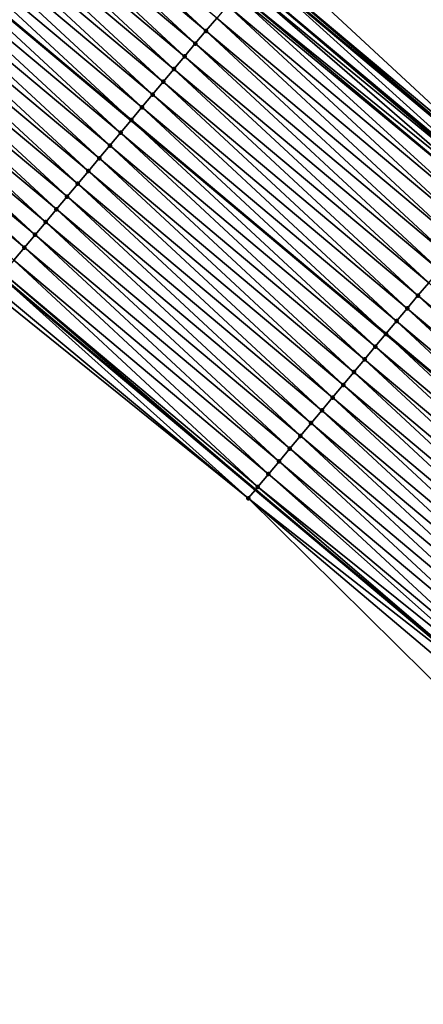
# Model space of a CAD drawing. Header units: feet. Extents: x 2007189 to 2022806, y 818621 to 837694.
# Tile 414 of 656: x 2017195 to 2017219, y 818711 to 818770. Entities that reach past the tile are written whole.
import ezdxf

# ---------------------------------------------------------------- set-up
doc = ezdxf.new("R2010")
doc.units = ezdxf.units.FT
doc.header["$MEASUREMENT"] = 0
for name, color, linetype, lineweight in [('EP_Travel Lane', 172, 'Continuous', 53), ('Road Shots', 141, 'Continuous', 100), ('Road X-Section', 40, 'Continuous', 13), ('STRIPING', 60, 'Continuous', 53)]:
    doc.layers.add(name, color=color, linetype=linetype, lineweight=lineweight)
doc.layers.add('I-77-MM17-21_SB-Surface-Border', color=7, linetype='Continuous')
doc.layers.add('I-77-MM17-21_SB-Surface-TIN', color=7, linetype='Continuous')

msp = doc.modelspace()

# ---------------------------------------------------------------- linework, layer by layer
at = {"layer": 'EP_Travel Lane'}
for points in [[(2017071.0103465, 818888.3726488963, 278.9807868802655), (2017086.348633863, 818875.5380185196, 279.1001611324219), (2017101.687014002, 818862.7033105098, 279.1695159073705), (2017117.025386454, 818849.868608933, 279.242949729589), (2017132.363798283, 818837.0338744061, 279.2951834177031), (2017147.702261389, 818824.1990969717, 279.319731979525), (2017163.040738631, 818811.3643077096, 279.3366750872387), (2017178.379234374, 818798.5295029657, 279.3436157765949), (2017193.717850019, 818785.6945978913, 279.2859228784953), (2017209.069217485, 818772.8489755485, 279.2740053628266), (2017224.407591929, 818760.014025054, 279.2363006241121), (2017239.746218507, 818747.178863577, 279.2727614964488), (2017255.08455113, 818734.3439480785, 279.222759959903), (2017270.422764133, 818721.509132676, 279.1375823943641), (2017285.76092519, 818708.6743607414, 279.0371348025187), (2017301.099112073, 818695.8395671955, 278.9442828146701), (2017316.437250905, 818683.0048138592, 278.8373000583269), (2017331.775361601, 818670.1700840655, 278.7220561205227), (2017347.113417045, 818657.3354005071, 278.5905601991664), (2017362.467347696, 818644.47066308, 278.4045546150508), (2017368.32299968, 818639.537190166, 278.3972724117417)], [(2017070.938029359, 818857.1195621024, 278.6535262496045), (2017086.277400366, 818844.286020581, 278.7181300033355), (2017101.61676804, 818831.4524818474, 278.7845818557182), (2017116.956138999, 818818.6189403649, 278.849228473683), (2017132.295548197, 818805.7853668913, 278.8932618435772), (2017147.635018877, 818792.9517419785, 278.904111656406), (2017162.974567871, 818780.1180515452, 278.872728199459), (2017178.314059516, 818767.2844090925, 278.8722429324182), (2017193.640782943, 818754.4558058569, 278.9156085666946), (2017208.965912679, 818741.6049340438, 278.8966614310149), (2017224.290997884, 818728.7540995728, 278.8645873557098), (2017239.616065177, 818715.9032801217, 278.8272637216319), (2017254.94092502, 818703.0526346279, 278.728892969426), (2017270.265811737, 818690.2019665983, 278.6384281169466), (2017285.590665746, 818677.3513259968, 278.5383362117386), (2017300.915501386, 818664.5007007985, 278.4328399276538), (2017316.240269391, 818651.6501323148, 278.3074304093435), (2017331.564989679, 818638.7996038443, 278.1679843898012), (2017346.873128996, 818625.9656354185, 278.0020297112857), (2017352.742518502, 818621.0491638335, 277.9247102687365)]]:
    msp.add_polyline3d(points, dxfattribs=at)
at = {"layer": 'I-77-MM17-21_SB-Surface-Border', "color": 3, "linetype": 'Continuous', "lineweight": -3}
for points in [[(2017071.795391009, 818889.3107383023, 278.9555836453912), (2017086.491902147, 818875.709227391, 279.0983096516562), (2017102.472067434, 818863.6414153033, 279.1455697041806), (2017117.810444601, 818850.8067212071, 279.2194905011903), (2017133.148886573, 818837.971972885, 279.2584970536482), (2017149.129146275, 818825.9040817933, 279.2547709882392), (2017164.467599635, 818813.0693239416, 279.2876340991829), (2017179.806130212, 818800.2345014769, 279.2788143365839), (2017194.502974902, 818786.6327114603, 279.2416348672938), (2017209.852412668, 818773.7830903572, 279.2312687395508), (2017224.533861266, 818760.1646016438, 279.2329625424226), (2017240.500562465, 818748.0784724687, 279.2453868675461), (2017255.824464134, 818735.226308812, 279.2014465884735), (2017270.505686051, 818721.608010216, 279.1364210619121)], [(2017269.7083127, 818689.5374826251, 278.604562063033), (2017253.983434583, 818701.9114045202, 278.6701140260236), (2017238.631830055, 818714.7301849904, 278.7651190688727), (2017222.811778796, 818726.9909488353, 278.7844641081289), (2017208.534410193, 818741.0906155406, 278.8719008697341), (2017192.948255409, 818753.630364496, 278.8759617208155), (2017178.052859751, 818766.9722036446, 278.8581549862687), (2017161.847543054, 818778.7709051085, 278.8007198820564), (2017146.11639753, 818791.1365089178, 278.8053447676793), (2017131.117831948, 818804.3776190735, 278.8155457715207), (2017116.603386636, 818818.1973041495, 278.8301322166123), (2017101.352319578, 818831.1363914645, 278.7698289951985), (2017085.954980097, 818843.9006351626, 278.6995043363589), (2017070.209611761, 818856.2489015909, 278.6138580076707)]]:
    msp.add_polyline3d(points, dxfattribs=at)
at = {"layer": 'I-77-MM17-21_SB-Surface-TIN', "color": 128, "linetype": 'Continuous', "lineweight": -3}
for points in [[(2017190.652577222, 818782.0311424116, 279.2234294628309), (2017205.996701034, 818769.1859730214, 279.2127591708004), (2017191.294289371, 818782.7980879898, 279.2376844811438)], [(2017191.294289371, 818782.7980879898, 279.2376844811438), (2017205.996701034, 818769.1859730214, 279.2127591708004), (2017206.639350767, 818769.9521331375, 279.2250051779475)], [(2017190.010864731, 818781.2641971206, 279.2093594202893), (2017205.354053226, 818768.4198112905, 279.2010798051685), (2017190.652577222, 818782.0311424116, 279.2234294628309)], [(2017190.652577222, 818782.0311424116, 279.2234294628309), (2017205.354053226, 818768.4198112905, 279.2010798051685), (2017205.996701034, 818769.1859730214, 279.2127591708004)], [(2017189.369150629, 818780.4972531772, 279.1961584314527), (2017204.71140015, 818767.6536539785, 279.1878498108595), (2017190.010864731, 818781.2641971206, 279.2093594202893)], [(2017190.010864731, 818781.2641971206, 279.2093594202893), (2017204.71140015, 818767.6536539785, 279.1878498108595), (2017205.354053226, 818768.4198112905, 279.2010798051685)], [(2017188.727443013, 818779.7303038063, 279.1794577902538), (2017204.068747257, 818766.8874965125, 279.1746738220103), (2017189.369150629, 818780.4972531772, 279.1961584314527)], [(2017189.369150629, 818780.4972531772, 279.1961584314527), (2017204.068747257, 818766.8874965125, 279.1746738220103), (2017204.71140015, 818767.6536539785, 279.1878498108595)], [(2017188.085732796, 818778.9633566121, 279.1641609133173), (2017203.426087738, 818766.1213446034, 279.1595478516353), (2017188.727443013, 818779.7303038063, 279.1794577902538)], [(2017188.727443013, 818779.7303038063, 279.1794577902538), (2017203.426087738, 818766.1213446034, 279.1595478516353), (2017204.068747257, 818766.8874965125, 279.1746738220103)], [(2017187.444017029, 818778.1964140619, 279.1518580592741), (2017202.783437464, 818765.3551849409, 279.1471426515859), (2017188.085732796, 818778.9633566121, 279.1641609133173)], [(2017188.085732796, 818778.9633566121, 279.1641609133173), (2017202.783437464, 818765.3551849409, 279.1471426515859), (2017203.426087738, 818766.1213446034, 279.1595478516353)], [(2017186.802306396, 818777.4294672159, 279.1367854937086), (2017202.140781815, 818764.5890297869, 279.1331553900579), (2017187.444017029, 818778.1964140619, 279.1518580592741)], [(2017187.444017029, 818778.1964140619, 279.1518580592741), (2017202.140781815, 818764.5890297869, 279.1331553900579), (2017202.783437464, 818765.3551849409, 279.1471426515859)], [(2017186.802306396, 818777.4294672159, 279.1367854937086), (2017186.160611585, 818776.6625068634, 279.1131059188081), (2017201.498109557, 818763.8228882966, 279.1143185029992)], [(2017186.802306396, 818777.4294672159, 279.1367854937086), (2017201.498109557, 818763.8228882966, 279.1143185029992), (2017202.140781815, 818764.5890297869, 279.1331553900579)], [(2017185.518906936, 818775.8955552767, 279.0948754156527), (2017200.855468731, 818763.056720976, 279.1046554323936), (2017186.160611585, 818776.6625068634, 279.1131059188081)], [(2017200.855468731, 818763.056720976, 279.1046554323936), (2017201.498109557, 818763.8228882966, 279.1143185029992), (2017186.160611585, 818776.6625068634, 279.1131059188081)], [(2017184.877198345, 818775.128606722, 279.0787011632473), (2017200.212818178, 818762.2905615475, 279.0921681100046), (2017185.518906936, 818775.8955552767, 279.0948754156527)], [(2017185.518906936, 818775.8955552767, 279.0948754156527), (2017200.212818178, 818762.2905615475, 279.0921681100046), (2017200.855468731, 818763.056720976, 279.1046554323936)], [(2017184.235496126, 818774.3616528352, 279.0590891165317), (2017199.57015456, 818761.524413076, 279.0758358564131), (2017184.877198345, 818775.128606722, 279.0787011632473)], [(2017184.877198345, 818775.128606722, 279.0787011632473), (2017199.57015456, 818761.524413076, 279.0758358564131), (2017200.212818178, 818762.2905615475, 279.0921681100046)], [(2017183.593795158, 818773.5946979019, 279.0388022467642), (2017198.92749309, 818760.7582628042, 279.060135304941), (2017184.235496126, 818774.3616528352, 279.0590891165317)], [(2017184.235496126, 818774.3616528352, 279.0590891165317), (2017198.92749309, 818760.7582628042, 279.060135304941), (2017199.57015456, 818761.524413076, 279.0758358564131)], [(2017182.952092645, 818772.827744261, 279.0193487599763), (2017198.284830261, 818759.9921136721, 279.0440349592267), (2017183.593795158, 818773.5946979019, 279.0388022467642)], [(2017183.593795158, 818773.5946979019, 279.0388022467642), (2017198.284830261, 818759.9921136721, 279.0440349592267), (2017198.92749309, 818760.7582628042, 279.060135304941)], [(2017209.209933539, 818773.0167871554, 279.2692332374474), (2017224.533861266, 818760.1646016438, 279.2329625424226), (2017209.852412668, 818773.7830903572, 279.2312687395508)], [(2017182.310389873, 818772.0607908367, 279.000034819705), (2017197.642170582, 818759.2259618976, 279.0288617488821), (2017182.952092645, 818772.827744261, 279.0193487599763)], [(2017182.952092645, 818772.827744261, 279.0193487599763), (2017197.642170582, 818759.2259618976, 279.0288617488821), (2017198.284830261, 818759.9921136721, 279.0440349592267)], [(2017208.583034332, 818772.269175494, 279.2904933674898), (2017223.911346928, 818759.4222513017, 279.2494194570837), (2017209.069217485, 818772.8489755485, 279.2740053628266)], [(2017209.209933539, 818773.0167871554, 279.2692332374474), (2017209.069217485, 818772.8489755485, 279.2740053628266), (2017224.407591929, 818760.014025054, 279.2363006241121)], [(2017223.911346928, 818759.4222513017, 279.2494194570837), (2017224.407591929, 818760.014025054, 279.2363006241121), (2017209.069217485, 818772.8489755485, 279.2740053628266)], [(2017209.209933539, 818773.0167871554, 279.2692332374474), (2017224.407591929, 818760.014025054, 279.2363006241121), (2017224.533861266, 818760.1646016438, 279.2329625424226)], [(2017208.360193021, 818772.0034960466, 279.2877579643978), (2017223.805037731, 818759.2955036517, 279.2484031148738), (2017208.567397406, 818772.2505317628, 279.2904207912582)], [(2017208.567397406, 818772.2505317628, 279.2904207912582), (2017223.891308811, 818759.3983599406, 279.2493468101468), (2017208.583034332, 818772.269175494, 279.2904933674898)], [(2017208.567397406, 818772.2505317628, 279.2904207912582), (2017223.805037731, 818759.2955036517, 279.2484031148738), (2017223.891308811, 818759.3983599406, 279.2493468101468)], [(2017208.583034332, 818772.269175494, 279.2904933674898), (2017223.891308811, 818759.3983599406, 279.2493468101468), (2017223.911346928, 818759.4222513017, 279.2494194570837)], [(2017181.668686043, 818771.2938382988, 278.9812923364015), (2017196.999499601, 818758.4598196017, 279.0103623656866), (2017182.310389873, 818772.0607908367, 279.000034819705)], [(2017182.310389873, 818772.0607908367, 279.000034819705), (2017196.999499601, 818758.4598196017, 279.0103623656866), (2017197.642170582, 818759.2259618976, 279.0288617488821)], [(2017207.821497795, 818771.3613350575, 279.2679755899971), (2017223.248623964, 818758.6322292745, 279.2267667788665), (2017207.924729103, 818771.4843872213, 279.2727095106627)], [(2017207.924729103, 818771.4843872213, 279.2727095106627), (2017223.475677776, 818758.9028793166, 279.2370454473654), (2017208.360193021, 818772.0034960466, 279.2877579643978)], [(2017207.924729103, 818771.4843872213, 279.2727095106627), (2017223.248623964, 818758.6322292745, 279.2267667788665), (2017223.475677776, 818758.9028793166, 279.2370454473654)], [(2017208.360193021, 818772.0034960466, 279.2877579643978), (2017223.475677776, 818758.9028793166, 279.2370454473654), (2017223.805037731, 818759.2955036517, 279.2484031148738)], [(2017181.026984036, 818770.5268842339, 278.9615654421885), (2017196.356832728, 818757.693673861, 278.9930718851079), (2017181.668686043, 818771.2938382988, 278.9812923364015)], [(2017181.668686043, 818771.2938382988, 278.9812923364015), (2017196.356832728, 818757.693673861, 278.9930718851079), (2017196.999499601, 818758.4598196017, 279.0103623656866)], [(2017207.282023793, 818770.718273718, 279.24410652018), (2017222.605926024, 818757.8661095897, 279.2003333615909), (2017207.821497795, 818771.3613350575, 279.2679755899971)], [(2017207.821497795, 818771.3613350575, 279.2679755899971), (2017222.605926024, 818757.8661095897, 279.2003333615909), (2017223.248623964, 818758.6322292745, 279.2267667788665)], [(2017180.385285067, 818769.759927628, 278.9402001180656), (2017195.71417149, 818756.9275233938, 278.9774399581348), (2017181.026984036, 818770.5268842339, 278.9615654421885)], [(2017181.026984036, 818770.5268842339, 278.9615654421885), (2017195.71417149, 818756.9275233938, 278.9774399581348), (2017196.356832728, 818757.693673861, 278.9930718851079)], [(2017206.639350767, 818769.9521331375, 279.2250051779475), (2017221.96326969, 818757.0999550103, 279.1861448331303), (2017207.282023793, 818770.718273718, 279.24410652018)], [(2017207.282023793, 818770.718273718, 279.24410652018), (2017221.96326969, 818757.0999550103, 279.1861448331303), (2017222.605926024, 818757.8661095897, 279.2003333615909)], [(2017179.743579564, 818768.992976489, 278.9223596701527), (2017195.071510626, 818756.161372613, 278.9619179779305), (2017180.385285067, 818769.759927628, 278.9402001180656)], [(2017180.385285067, 818769.759927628, 278.9402001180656), (2017195.071510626, 818756.161372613, 278.9619179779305), (2017195.71417149, 818756.9275233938, 278.9774399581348)], [(2017205.996701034, 818769.1859730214, 279.2127591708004), (2017221.32062509, 818756.3337905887, 279.1754100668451), (2017206.639350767, 818769.9521331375, 279.2250051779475)], [(2017206.639350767, 818769.9521331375, 279.2250051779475), (2017221.32062509, 818756.3337905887, 279.1754100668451), (2017221.96326969, 818757.0999550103, 279.1861448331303)], [(2017205.354053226, 818768.4198112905, 279.2010798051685), (2017220.677980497, 818755.5676261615, 279.1646772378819), (2017205.996701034, 818769.1859730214, 279.2127591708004)], [(2017205.996701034, 818769.1859730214, 279.2127591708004), (2017220.677980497, 818755.5676261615, 279.1646772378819), (2017221.32062509, 818756.3337905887, 279.1754100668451)], [(2017179.743579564, 818768.992976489, 278.9223596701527), (2017194.428854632, 818755.3952177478, 278.9478294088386), (2017195.071510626, 818756.161372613, 278.9619179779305)], [(2017204.71140015, 818767.6536539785, 279.1878498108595), (2017220.035326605, 818754.8014695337, 279.1512075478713), (2017205.354053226, 818768.4198112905, 279.2010798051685)], [(2017205.354053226, 818768.4198112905, 279.2010798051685), (2017220.035326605, 818754.8014695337, 279.1512075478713), (2017220.677980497, 818755.5676261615, 279.1646772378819)], [(2017204.068747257, 818766.8874965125, 279.1746738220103), (2017219.392673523, 818754.0353122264, 279.1379762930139), (2017204.71140015, 818767.6536539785, 279.1878498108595)], [(2017204.71140015, 818767.6536539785, 279.1878498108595), (2017219.392673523, 818754.0353122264, 279.1379762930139), (2017220.035326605, 818754.8014695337, 279.1512075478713)], [(2017203.426087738, 818766.1213446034, 279.1595478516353), (2017218.750017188, 818753.2691576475, 279.1237875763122), (2017204.068747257, 818766.8874965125, 279.1746738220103)], [(2017204.068747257, 818766.8874965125, 279.1746738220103), (2017218.750017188, 818753.2691576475, 279.1237875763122), (2017219.392673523, 818754.0353122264, 279.1379762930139)], [(2017202.783437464, 818765.3551849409, 279.1471426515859), (2017218.107369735, 818752.5029956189, 279.1122131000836), (2017203.426087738, 818766.1213446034, 279.1595478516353)], [(2017203.426087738, 818766.1213446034, 279.1595478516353), (2017218.107369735, 818752.5029956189, 279.1122131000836), (2017218.750017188, 818753.2691576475, 279.1237875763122)], [(2017202.140781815, 818764.5890297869, 279.1331553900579), (2017217.464705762, 818751.7368474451, 279.0957767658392), (2017202.783437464, 818765.3551849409, 279.1471426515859)], [(2017202.783437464, 818765.3551849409, 279.1471426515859), (2017217.464705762, 818751.7368474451, 279.0957767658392), (2017218.107369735, 818752.5029956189, 279.1122131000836)], [(2017202.140781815, 818764.5890297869, 279.1331553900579), (2017201.498109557, 818763.8228882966, 279.1143185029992), (2017216.822033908, 818750.9707056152, 279.0770593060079)], [(2017202.140781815, 818764.5890297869, 279.1331553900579), (2017216.822033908, 818750.9707056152, 279.0770593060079), (2017217.464705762, 818751.7368474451, 279.0957767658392)], [(2017200.855468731, 818763.056720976, 279.1046554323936), (2017216.179405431, 818750.2045279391, 279.0710307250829), (2017201.498109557, 818763.8228882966, 279.1143185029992)], [(2017216.179405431, 818750.2045279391, 279.0710307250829), (2017216.822033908, 818750.9707056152, 279.0770593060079), (2017201.498109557, 818763.8228882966, 279.1143185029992)], [(2017200.212818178, 818762.2905615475, 279.0921681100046), (2017215.536767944, 818749.4383575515, 279.062389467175), (2017200.855468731, 818763.056720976, 279.1046554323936)], [(2017200.855468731, 818763.056720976, 279.1046554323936), (2017215.536767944, 818749.4383575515, 279.062389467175), (2017216.179405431, 818750.2045279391, 279.0710307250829)], [(2017199.57015456, 818761.524413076, 279.0758358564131), (2017214.894113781, 818748.6722011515, 279.0488398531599), (2017200.212818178, 818762.2905615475, 279.0921681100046)], [(2017200.212818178, 818762.2905615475, 279.0921681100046), (2017214.894113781, 818748.6722011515, 279.0488398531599), (2017215.536767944, 818749.4383575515, 279.062389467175)], [(2017198.92749309, 818760.7582628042, 279.060135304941), (2017214.251461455, 818747.9060432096, 279.0358312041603), (2017199.57015456, 818761.524413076, 279.0758358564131)], [(2017199.57015456, 818761.524413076, 279.0758358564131), (2017214.251461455, 818747.9060432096, 279.0358312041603), (2017214.894113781, 818748.6722011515, 279.0488398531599)], [(2017198.284830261, 818759.9921136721, 279.0440349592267), (2017213.608804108, 818747.1398894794, 279.0213446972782), (2017198.92749309, 818760.7582628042, 279.060135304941)], [(2017198.92749309, 818760.7582628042, 279.060135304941), (2017213.608804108, 818747.1398894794, 279.0213446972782), (2017214.251461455, 818747.9060432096, 279.0358312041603)], [(2017197.642170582, 818759.2259618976, 279.0288617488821), (2017212.966141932, 818746.3737397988, 279.0054371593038), (2017198.284830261, 818759.9921136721, 279.0440349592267)], [(2017198.284830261, 818759.9921136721, 279.0440349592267), (2017212.966141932, 818746.3737397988, 279.0054371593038), (2017213.608804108, 818747.1398894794, 279.0213446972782)], [(2017196.999499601, 818758.4598196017, 279.0103623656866), (2017212.323482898, 818745.6075874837, 278.990454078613), (2017197.642170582, 818759.2259618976, 279.0288617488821)], [(2017197.642170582, 818759.2259618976, 279.0288617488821), (2017212.323482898, 818745.6075874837, 278.990454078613), (2017212.966141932, 818746.3737397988, 279.0054371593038)], [(2017196.356832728, 818757.693673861, 278.9930718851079), (2017211.680822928, 818744.8414359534, 278.9751956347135), (2017196.999499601, 818758.4598196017, 279.0103623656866)], [(2017196.999499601, 818758.4598196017, 279.0103623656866), (2017211.680822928, 818744.8414359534, 278.9751956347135), (2017212.323482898, 818745.6075874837, 278.990454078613)], [(2017195.71417149, 818756.9275233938, 278.9774399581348), (2017211.038167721, 818744.075280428, 278.9613389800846), (2017196.356832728, 818757.693673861, 278.9930718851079)], [(2017196.356832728, 818757.693673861, 278.9930718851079), (2017211.038167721, 818744.075280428, 278.9613389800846), (2017211.680822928, 818744.8414359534, 278.9751956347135)], [(2017195.071510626, 818756.161372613, 278.9619179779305), (2017210.395517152, 818743.3091210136, 278.9488472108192), (2017195.71417149, 818756.9275233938, 278.9774399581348)], [(2017195.71417149, 818756.9275233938, 278.9774399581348), (2017210.395517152, 818743.3091210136, 278.9488472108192), (2017211.038167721, 818744.075280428, 278.9613389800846)], [(2017194.428854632, 818755.3952177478, 278.9478294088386), (2017209.752855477, 818742.5429709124, 278.9330871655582), (2017195.071510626, 818756.161372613, 278.9619179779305)], [(2017195.071510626, 818756.161372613, 278.9619179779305), (2017209.752855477, 818742.5429709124, 278.9330871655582), (2017210.395517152, 818743.3091210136, 278.9488472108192)], [(2017193.786164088, 818754.62909186, 278.9235722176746), (2017209.110151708, 818741.7768561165, 278.9049381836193), (2017194.428854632, 818755.3952177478, 278.9478294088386)], [(2017194.428854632, 818755.3952177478, 278.9478294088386), (2017209.110151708, 818741.7768561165, 278.9049381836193), (2017209.752855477, 818742.5429709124, 278.9330871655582)], [(2017193.143436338, 818753.8629971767, 278.8883650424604), (2017208.534410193, 818741.0906155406, 278.8719008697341), (2017193.640782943, 818754.4558058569, 278.9156085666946)], [(2017193.786164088, 818754.62909186, 278.9235722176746), (2017193.640782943, 818754.4558058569, 278.9156085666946), (2017208.965912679, 818741.6049340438, 278.8966614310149)], [(2017208.534410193, 818741.0906155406, 278.8719008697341), (2017208.965912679, 818741.6049340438, 278.8966614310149), (2017193.640782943, 818754.4558058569, 278.9156085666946)], [(2017193.786164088, 818754.62909186, 278.9235722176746), (2017208.965912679, 818741.6049340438, 278.8966614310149), (2017209.110151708, 818741.7768561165, 278.9049381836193)], [(2017192.948255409, 818753.630364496, 278.8759617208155), (2017208.534410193, 818741.0906155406, 278.8719008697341), (2017193.143436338, 818753.8629971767, 278.8883650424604)], [(2017218.750017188, 818753.2691576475, 279.1237875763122), (2017234.074079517, 818740.4168592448, 279.1271461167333), (2017219.392673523, 818754.0353122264, 279.1379762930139)], [(2017218.107369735, 818752.5029956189, 279.1122131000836), (2017233.431424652, 818739.650703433, 279.1133882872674), (2017218.750017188, 818753.2691576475, 279.1237875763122)], [(2017218.750017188, 818753.2691576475, 279.1237875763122), (2017233.431424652, 818739.650703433, 279.1133882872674), (2017234.074079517, 818740.4168592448, 279.1271461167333)], [(2017217.464705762, 818751.7368474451, 279.0957767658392), (2017232.788754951, 818738.884560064, 279.0952641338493), (2017218.107369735, 818752.5029956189, 279.1122131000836)], [(2017218.107369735, 818752.5029956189, 279.1122131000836), (2017232.788754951, 818738.884560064, 279.0952641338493), (2017233.431424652, 818739.650703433, 279.1133882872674)], [(2017217.464705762, 818751.7368474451, 279.0957767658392), (2017216.822033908, 818750.9707056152, 279.0770593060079), (2017232.146071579, 818738.1184278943, 279.0731551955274)], [(2017217.464705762, 818751.7368474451, 279.0957767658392), (2017232.146071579, 818738.1184278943, 279.0731551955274), (2017232.788754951, 818738.884560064, 279.0952641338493)], [(2017216.179405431, 818750.2045279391, 279.0710307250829), (2017231.503401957, 818737.3522847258, 279.0550156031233), (2017216.822033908, 818750.9707056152, 279.0770593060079)], [(2017231.503401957, 818737.3522847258, 279.0550156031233), (2017232.146071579, 818738.1184278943, 279.0731551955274), (2017216.822033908, 818750.9707056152, 279.0770593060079)], [(2017215.536767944, 818749.4383575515, 279.062389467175), (2017230.860750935, 818736.5861256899, 279.042389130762), (2017216.179405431, 818750.2045279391, 279.0710307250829)], [(2017216.179405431, 818750.2045279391, 279.0710307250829), (2017230.860750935, 818736.5861256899, 279.042389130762), (2017231.503401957, 818737.3522847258, 279.0550156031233)], [(2017214.894113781, 818748.6722011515, 279.0488398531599), (2017230.218096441, 818735.8199695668, 279.0287405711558), (2017215.536767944, 818749.4383575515, 279.062389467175)], [(2017215.536767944, 818749.4383575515, 279.062389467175), (2017230.218096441, 818735.8199695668, 279.0287405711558), (2017230.860750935, 818736.5861256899, 279.042389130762)], [(2017214.251461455, 818747.9060432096, 279.0358312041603), (2017229.575438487, 818735.0538163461, 279.0140735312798), (2017214.894113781, 818748.6722011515, 279.0488398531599)], [(2017214.894113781, 818748.6722011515, 279.0488398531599), (2017229.575438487, 818735.0538163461, 279.0140735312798), (2017230.218096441, 818735.8199695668, 279.0287405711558)], [(2017213.608804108, 818747.1398894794, 279.0213446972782), (2017228.932781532, 818734.2876622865, 278.9997007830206), (2017214.251461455, 818747.9060432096, 279.0358312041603)], [(2017214.251461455, 818747.9060432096, 279.0358312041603), (2017228.932781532, 818734.2876622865, 278.9997007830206), (2017229.575438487, 818735.0538163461, 279.0140735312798)], [(2017212.966141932, 818746.3737397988, 279.0054371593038), (2017228.290121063, 818733.5215111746, 278.9842937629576), (2017213.608804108, 818747.1398894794, 279.0213446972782)], [(2017213.608804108, 818747.1398894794, 279.0213446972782), (2017228.290121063, 818733.5215111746, 278.9842937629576), (2017228.932781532, 818734.2876622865, 278.9997007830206)], [(2017212.323482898, 818745.6075874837, 278.990454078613), (2017227.647457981, 818732.7553622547, 278.9681174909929), (2017212.966141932, 818746.3737397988, 279.0054371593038)], [(2017212.966141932, 818746.3737397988, 279.0054371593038), (2017227.647457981, 818732.7553622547, 278.9681174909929), (2017228.290121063, 818733.5215111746, 278.9842937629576)], [(2017211.680822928, 818744.8414359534, 278.9751956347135), (2017227.004791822, 818731.9892159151, 278.9510357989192), (2017212.323482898, 818745.6075874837, 278.990454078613)], [(2017212.323482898, 818745.6075874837, 278.990454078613), (2017227.004791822, 818731.9892159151, 278.9510357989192), (2017227.647457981, 818732.7553622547, 278.9681174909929)], [(2017211.038167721, 818744.075280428, 278.9613389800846), (2017226.362128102, 818731.22306753, 278.934671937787), (2017211.680822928, 818744.8414359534, 278.9751956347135)], [(2017211.680822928, 818744.8414359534, 278.9751956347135), (2017226.362128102, 818731.22306753, 278.934671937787), (2017227.004791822, 818731.9892159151, 278.9510357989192)], [(2017210.395517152, 818743.3091210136, 278.9488472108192), (2017225.719466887, 818730.4569170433, 278.9190454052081), (2017211.038167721, 818744.075280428, 278.9613389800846)], [(2017211.038167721, 818744.075280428, 278.9613389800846), (2017225.719466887, 818730.4569170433, 278.9190454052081), (2017226.362128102, 818731.22306753, 278.934671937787)], [(2017209.752855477, 818742.5429709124, 278.9330871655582), (2017225.076796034, 818729.6907746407, 278.9005822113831), (2017210.395517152, 818743.3091210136, 278.9488472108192)], [(2017210.395517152, 818743.3091210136, 278.9488472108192), (2017225.076796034, 818729.6907746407, 278.9005822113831), (2017225.719466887, 818730.4569170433, 278.9190454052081)], [(2017209.110151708, 818741.7768561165, 278.9049381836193), (2017224.710143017, 818729.2537033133, 278.88657171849), (2017209.752855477, 818742.5429709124, 278.9330871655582)], [(2017209.752855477, 818742.5429709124, 278.9330871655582), (2017224.710143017, 818729.2537033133, 278.88657171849), (2017225.076796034, 818729.6907746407, 278.9005822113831)], [(2017208.534410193, 818741.0906155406, 278.8719008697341), (2017224.290997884, 818728.7540995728, 278.8645873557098), (2017208.965912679, 818741.6049340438, 278.8966614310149)], [(2017209.110151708, 818741.7768561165, 278.9049381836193), (2017208.965912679, 818741.6049340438, 278.8966614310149), (2017224.290997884, 818728.7540995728, 278.8645873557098)], [(2017209.110151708, 818741.7768561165, 278.9049381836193), (2017224.290997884, 818728.7540995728, 278.8645873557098), (2017224.710143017, 818729.2537033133, 278.88657171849)], [(2017208.534410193, 818741.0906155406, 278.8719008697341), (2017223.818976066, 818728.1914690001, 278.8398295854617), (2017224.290997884, 818728.7540995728, 278.8645873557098)], [(2017208.534410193, 818741.0906155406, 278.8719008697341), (2017222.811778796, 818726.9909488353, 278.7844641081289), (2017223.818976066, 818728.1914690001, 278.8398295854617)]]:
    msp.add_3dface(points, dxfattribs=at)
at = {"layer": 'Road Shots', "lineweight": 100}
for p in [(2017205.996701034, 818769.1859730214, 279.2127591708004), (2017205.354053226, 818768.4198112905, 279.2010798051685), (2017204.71140015, 818767.6536539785, 279.1878498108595), (2017204.068747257, 818766.8874965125, 279.1746738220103), (2017203.426087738, 818766.1213446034, 279.1595478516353), (2017202.783437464, 818765.3551849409, 279.1471426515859), (2017202.140781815, 818764.5890297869, 279.1331553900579), (2017201.498109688, 818763.8228884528, 279.1143185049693), (2017200.855468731, 818763.056720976, 279.1046554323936), (2017200.212818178, 818762.2905615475, 279.0921681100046), (2017199.57015456, 818761.524413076, 279.0758358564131), (2017198.92749309, 818760.7582628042, 279.060135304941), (2017198.284830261, 818759.9921136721, 279.0440349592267), (2017197.642170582, 818759.2259618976, 279.0288617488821), (2017196.999499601, 818758.4598196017, 279.0103623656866), (2017196.356832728, 818757.693673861, 278.9930718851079), (2017195.71417149, 818756.9275233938, 278.9774399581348), (2017195.071510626, 818756.161372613, 278.9619179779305), (2017218.750017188, 818753.2691576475, 279.1237875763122), (2017218.107369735, 818752.5029956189, 279.1122131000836), (2017217.464705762, 818751.7368474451, 279.0957767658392), (2017216.82203404, 818750.9707057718, 279.0770593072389), (2017216.179405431, 818750.2045279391, 279.0710307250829), (2017215.536767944, 818749.4383575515, 279.062389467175), (2017214.894113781, 818748.6722011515, 279.0488398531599), (2017214.251461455, 818747.9060432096, 279.0358312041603), (2017213.608804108, 818747.1398894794, 279.0213446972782), (2017212.966141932, 818746.3737397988, 279.0054371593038), (2017212.323482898, 818745.6075874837, 278.990454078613), (2017211.680822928, 818744.8414359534, 278.9751956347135), (2017211.038167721, 818744.075280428, 278.9613389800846), (2017210.395517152, 818743.3091210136, 278.9488472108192), (2017209.752855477, 818742.5429709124, 278.9330871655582), (2017209.110151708, 818741.7768561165, 278.9049381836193), (2017208.534410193, 818741.0906155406, 278.8719008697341)]:
    msp.add_point(p, dxfattribs=at)
at = {"layer": 'Road X-Section', "extrusion": (-0.7661874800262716, 0.6426018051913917, 0.004434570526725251), "elevation": -1019414.184176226, "flags": 128}
msp.add_lwpolyline([(-1923615.828633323, 4799.942561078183), (-1923614.828633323, 4799.980525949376), (-1923613.852966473, 4800.001786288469), (-1923613.828633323, 4800.001713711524), (-1923613.506204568, 4799.99905085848), (-1923612.828633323, 4799.984002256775), (-1923612.668014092, 4799.979268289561), (-1923611.828633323, 4799.955398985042), (-1923610.828633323, 4799.936297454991), (-1923609.828633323, 4799.92405132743), (-1923608.828633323, 4799.912371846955), (-1923607.828633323, 4799.899141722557), (-1923606.828633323, 4799.88596560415), (-1923605.828633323, 4799.870839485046), (-1923604.828633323, 4799.858434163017), (-1923603.828633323, 4799.844446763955), (-1923602.828633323, 4799.825609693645), (-1923601.828633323, 4799.815946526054), (-1923600.828633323, 4799.80345908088), (-1923599.828633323, 4799.787126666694), (-1923598.828633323, 4799.771425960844), (-1923597.828633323, 4799.755325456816), (-1923596.828633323, 4799.740152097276), (-1923595.828633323, 4799.721652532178), (-1923594.828633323, 4799.704361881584), (-1923593.828633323, 4799.688729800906), (-1923592.828633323, 4799.673207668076), (-1923591.828633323, 4799.659118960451), (-1923590.828633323, 4799.634861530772), (-1923589.828633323, 4799.599654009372), (-1923589.524966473, 4799.587250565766)], dxfattribs=at)
at = {"layer": 'Road X-Section', "extrusion": (-0.7661874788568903, 0.6426018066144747, 0.004434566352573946), "elevation": -1019434.180653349, "flags": 128}
msp.add_lwpolyline([(-1923614.830510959, 4800.028676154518), (-1923613.861693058, 4800.045133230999), (-1923613.830510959, 4800.045060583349), (-1923613.696264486, 4800.044116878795), (-1923613.183788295, 4800.032759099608), (-1923612.830510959, 4800.022480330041), (-1923611.830510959, 4799.99604665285), (-1923610.830510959, 4799.981857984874), (-1923609.830510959, 4799.971123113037), (-1923608.830510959, 4799.960390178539), (-1923607.830510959, 4799.946920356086), (-1923606.830510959, 4799.933688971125), (-1923605.830510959, 4799.919500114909), (-1923604.830510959, 4799.907925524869), (-1923603.830510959, 4799.891489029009), (-1923602.830510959, 4799.872771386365), (-1923601.830510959, 4799.86674274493), (-1923600.830510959, 4799.858101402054), (-1923599.830510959, 4799.844551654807), (-1923598.830510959, 4799.831542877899), (-1923597.830510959, 4799.817056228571), (-1923596.830510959, 4799.801148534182), (-1923595.830510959, 4799.786165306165), (-1923594.830510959, 4799.770906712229), (-1923593.830510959, 4799.757049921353), (-1923592.830510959, 4799.744558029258), (-1923591.830510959, 4799.728797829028), (-1923590.830510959, 4799.700648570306), (-1923589.934740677, 4799.667610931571)], dxfattribs=at)
at = {"layer": 'STRIPING'}
msp.add_polyline3d([(2017063.453122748, 818879.3404541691, 278.7758136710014), (2017078.791449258, 818866.505802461, 278.8771013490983), (2017094.129821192, 818853.6711127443, 278.9538881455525), (2017109.468217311, 818840.8364027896, 279.0176162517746), (2017124.806624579, 818828.0016835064, 279.0753362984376), (2017140.145064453, 818815.1669369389, 279.1154617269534), (2017155.48357232, 818802.3321334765, 279.1189072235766), (2017170.822075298, 818789.4973341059, 279.1249876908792), (2017186.160611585, 818776.6625068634, 279.1131059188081), (2017201.498109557, 818763.8228882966, 279.1143185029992), (2017216.822033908, 818750.9707056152, 279.0770593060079), (2017232.146071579, 818738.1184278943, 279.0731551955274), (2017247.469995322, 818725.2662457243, 279.0357167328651), (2017262.793720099, 818712.4142304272, 278.9397199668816), (2017278.117412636, 818699.5622421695, 278.8342352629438), (2017293.441118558, 818686.7102426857, 278.7326902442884), (2017308.764809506, 818673.8582557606, 278.626737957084), (2017324.088504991, 818661.0062650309, 278.5221224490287), (2017339.412036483, 818648.1544118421, 278.3692412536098), (2017354.733558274, 818635.293227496, 278.2110582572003), (2017360.589243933, 818630.3600547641, 278.1775914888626)], dxfattribs=at)

doc.saveas('drawing.dxf')
